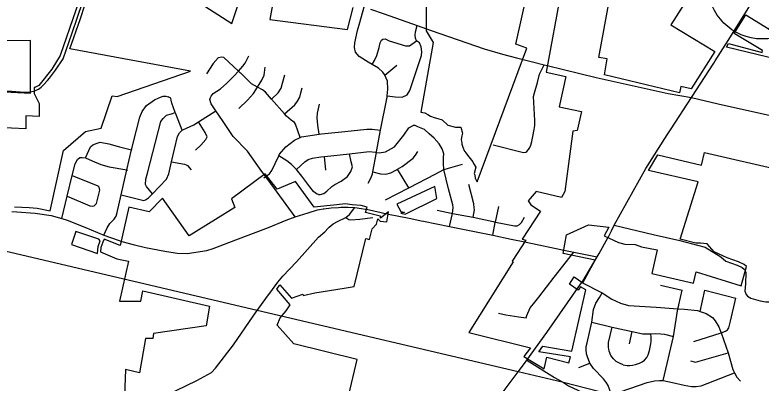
# Model space of a CAD drawing. Extents: x 1729596 to 1934326, y 644115 to 911751.
# Drawn here: x 1801688 to 1812018, y 696244 to 701344 of the extents above; entities that cross this region are included whole.
import ezdxf

# ---------------------------------------------------------------- set-up
doc = ezdxf.new("R2010")
doc.units = 0
for name, color, linetype in [('Default', 7, 'Continuous'), ('GM_X_City_Street', 7, 'Continuous'), ('GM_X_Corporation', 7, 'Continuous'), ('GM_X_County_Road', 7, 'Continuous'), ('GM_X_Township', 7, 'Continuous'), ('GM_X_Township_Road', 7, 'Continuous'), ('GM_X_US_Route', 7, 'Continuous')]:
    doc.layers.add(name, color=color, linetype=linetype)

msp = doc.modelspace()

# ---------------------------------------------------------------- linework, layer by layer
at = {"layer": 'Default'}
msp.add_circle((1812033, 701761), 750, dxfattribs=at)
at = {"layer": 'GM_X_City_Street'}
for points in [[(1806577, 699015), (1806619, 699092), (1806638, 699144), (1806643, 699171), (1806692, 699439), (1806694, 699446), (1806751, 699746), (1806839, 700204), (1806841, 700225), (1806850, 700314), (1806844, 700425), (1806808, 700511), (1806806, 700518), (1806780, 700553), (1806719, 700606), (1806635, 700657), (1806580, 700691), (1806454, 700770), (1806405, 700829), (1806388, 700892), (1806393, 700958), (1806431, 701130), (1806461, 701238), (1806524, 701455)], [(1806610, 701426), (1806800, 701361), (1807256, 701197), (1807451, 701129)], [(1806841, 700225), (1806953, 700208), (1807047, 700203), (1807120, 700235), (1807154, 700295), (1807316, 700784), (1807320, 700834), (1807310, 700902), (1807287, 700956), (1807247, 700983), (1807233, 701020), (1807228, 701063), (1807233, 701111), (1807256, 701197)], [(1806635, 700657), (1806664, 700713), (1806696, 700780), (1806729, 700894), (1806743, 700958), (1806765, 700993), (1806783, 701009), (1806813, 701011), (1806869, 700985), (1807095, 700914), (1807149, 700914), (1807247, 700983)], [(1804812, 700538), (1804783, 700565), (1804581, 700756), (1804550, 700758), (1804500, 700749), (1804434, 700671), (1804338, 700528)], [(1804783, 700565), (1804844, 700634), (1804876, 700676), (1804924, 700777)], [(1805046, 700344), (1805106, 700440), (1805138, 700511), (1805154, 700619)], [(1806808, 700511), (1806975, 700646)], [(1808777, 699453), (1808814, 699499), (1808832, 699538), (1808844, 699592), (1808857, 699662), (1808877, 699755), (1808884, 699811), (1808886, 699883), (1808868, 700213), (1808881, 700265), (1808924, 700410), (1808950, 700522), (1809014, 700652)], [(1808853, 700693), (1809014, 700652), (1809057, 700642)], [(1804396, 700201), (1804406, 700219), (1804430, 700257), (1804532, 700322), (1804622, 700399), (1804726, 700505), (1804783, 700565)], [(1805635, 699645), (1805571, 699832), (1805556, 699854), (1805512, 699886), (1805446, 699942), (1805419, 699972), (1805242, 700176), (1805157, 700274), (1805113, 700306), (1805046, 700344), (1804964, 700390), (1804851, 700502), (1804813, 700538), (1804812, 700538)], [(1805242, 700176), (1805330, 700263), (1805372, 700329), (1805392, 700397), (1805423, 700514)], [(1804786, 700046), (1804906, 700165), (1804992, 700257), (1805046, 700344)], [(1805419, 699972), (1805565, 700099), (1805601, 700149), (1805633, 700206), (1805647, 700266), (1805665, 700332)], [(1803619, 700168), (1803679, 700194), (1803739, 700217), (1803777, 700219), (1803811, 700209)], [(1804005, 699747), (1803915, 699972), (1803908, 699991), (1803858, 700121), (1803852, 700161), (1803846, 700191), (1803811, 700209)], [(1804708, 699662), (1804562, 699882), (1804468, 700014), (1804459, 700027), (1804406, 700113), (1804386, 700171), (1804396, 700201)], [(1802919, 698295), (1802964, 698395), (1803001, 698454), (1803063, 698513), (1803088, 698554), (1803102, 698605), (1803160, 698854), (1803235, 699196), (1803303, 699473), (1803371, 699749), (1803417, 699930), (1803451, 700005), (1803507, 700089), (1803619, 700168)], [(1805898, 699693), (1805880, 699815), (1805872, 699917), (1805877, 699984), (1805903, 700106)], [(1803472, 698772), (1803494, 698782), (1803538, 698809), (1803593, 698866), (1803788, 699071), (1803818, 699145), (1803857, 699309), (1803940, 699659), (1803966, 699710), (1804005, 699747), (1804012, 699754), (1804163, 699821), (1804230, 699863), (1804468, 700014)], [(1803593, 698866), (1803507, 698967), (1803497, 698995), (1803501, 699067), (1803523, 699152), (1803710, 699869), (1803742, 699911), (1803788, 699954), (1803855, 699976), (1803908, 699991)], [(1804188, 699469), (1804260, 699542), (1804332, 699617), (1804350, 699657), (1804320, 699715), (1804230, 699863)], [(1805586, 699203), (1805701, 699308), (1805749, 699339), (1805806, 699360), (1805921, 699380), (1805973, 699385), (1806322, 699422), (1806592, 699450), (1806680, 699441), (1806692, 699439), (1806732, 699433), (1806816, 699448), (1806942, 699519), (1807071, 699679), (1807140, 699782), (1807200, 699811)], [(1807705, 698411), (1807745, 698595), (1807756, 698677), (1807749, 698714), (1807690, 698934), (1807627, 699202), (1807625, 699208), (1807623, 699283), (1807622, 699367), (1807624, 699419), (1807603, 699488), (1807562, 699557), (1807492, 699637), (1807421, 699698), (1807358, 699756), (1807268, 699794), (1807230, 699811), (1807200, 699811)], [(1805135, 699089), (1805159, 699106), (1805212, 699143), (1805243, 699191), (1805289, 699284), (1805342, 699393), (1805352, 699414), (1805440, 699516), (1805558, 699608), (1805635, 699645), (1805655, 699654), (1805898, 699693), (1805931, 699699), (1806256, 699730), (1806562, 699760), (1806632, 699761), (1806751, 699746)], [(1802666, 699365), (1802734, 699518), (1802768, 699546), (1802824, 699569), (1802870, 699581), (1802989, 699557), (1803135, 699516), (1803303, 699473), (1803308, 699472)], [(1805108, 699176), (1804907, 699455), (1804708, 699662)], [(1808309, 699546), (1808711, 699442), (1808727, 699439), (1808759, 699445), (1808777, 699453)], [(1802338, 698525), (1802412, 698832), (1802482, 699118), (1802522, 699279), (1802552, 699343), (1802588, 699367), (1802620, 699367), (1802666, 699365)], [(1802666, 699365), (1802759, 699324), (1802879, 699272), (1802992, 699240), (1803235, 699196), (1803244, 699194)], [(1805890, 698858), (1805870, 698861), (1805850, 698873), (1805823, 698896), (1805770, 698963), (1805661, 699110), (1805586, 699203), (1805576, 699214), (1805515, 699274), (1805454, 699323), (1805342, 699393)], [(1805890, 698858), (1805912, 698856), (1805966, 698869), (1806007, 698904), (1806075, 698967), (1806115, 698994), (1806205, 699043), (1806292, 699105), (1806337, 699173), (1806361, 699240), (1806344, 699311), (1806322, 699422)], [(1805993, 699194), (1805973, 699385)], [(1806970, 699199), (1806972, 699200), (1806986, 699208), (1807049, 699244), (1807201, 699362), (1807234, 699403), (1807265, 699453)], [(1803857, 699309), (1804034, 699276), (1804060, 699266), (1804077, 699260), (1804129, 699198)], [(1807626, 699202), (1807627, 699202), (1807631, 699204), (1807690, 699223), (1807883, 699275)], [(1806643, 699171), (1806748, 699142), (1806822, 699140), (1806894, 699155), (1806970, 699199)], [(1807140, 698949), (1806986, 699208)], [(1807151, 698955), (1807152, 698955), (1807504, 699139), (1807626, 699202)], [(1802482, 699118), (1802836, 698977), (1802855, 698959)], [(1802783, 698701), (1802815, 698730), (1802835, 698806), (1802863, 698915), (1802855, 698959)], [(1806819, 698781), (1807140, 698949), (1807151, 698955)], [(1808030, 698543), (1808051, 698644), (1808048, 698670), (1808039, 698726), (1807974, 698996)], [(1803160, 698854), (1803472, 698772)], [(1802412, 698832), (1802725, 698701), (1802763, 698695), (1802783, 698701)], [(1805904, 698647), (1805957, 698657)], [(1806536, 698655), (1806554, 698652), (1806759, 698606), (1806794, 698599)], [(1807535, 698641), (1807729, 698599)], [(1808337, 698469), (1808339, 698475), (1808385, 698691)], [(1801644, 698622), (1801713, 698618), (1801966, 698600), (1802191, 698566), (1802338, 698525), (1802410, 698501), (1802654, 698404), (1802919, 698295), (1803119, 698224)], [(1806846, 698589), (1806856, 698586), (1806957, 698564), (1807168, 698522), (1807312, 698491)], [(1807729, 698599), (1807745, 698595), (1808030, 698543), (1808311, 698481)], [(1808311, 698481), (1808339, 698475), (1808604, 698423), (1808639, 698424), (1808675, 698440), (1808701, 698470), (1808744, 698541)], [(1807312, 698491), (1807342, 698485), (1807705, 698411), (1808302, 698291), (1808557, 698239)], [(1808302, 698291), (1808337, 698469)], [(1808557, 698239), (1808748, 698201), (1808764, 698197)], [(1809334, 698076), (1809425, 698057), (1809749, 697995)], [(1811791, 697808), (1811807, 697776), (1811801, 697621), (1811793, 697519), (1811810, 697469), (1811828, 697447), (1811876, 697420), (1812006, 697385), (1812086, 697370), (1812158, 697370), (1812246, 697351), (1812348, 697334), (1812465, 697343), (1812495, 697343), (1812529, 697331), (1812575, 697318), (1812623, 697304), (1812628, 697303), (1812634, 697302)], [(1809536, 697637), (1809820, 697493), (1809950, 697406), (1810071, 697349), (1810183, 697321), (1810566, 697297), (1810867, 697273), (1810960, 697266), (1811138, 697249), (1811174, 697236), (1811256, 697206), (1811344, 697153), (1811382, 697108), (1811431, 697024), (1811463, 696951), (1811465, 696940), (1811563, 696665), (1811628, 696432), (1811648, 696387), (1811682, 696326), (1811732, 696271)], [(1810626, 697602), (1810924, 697531)], [(1810878, 697323), (1810878, 697327), (1810924, 697531)], [(1811174, 697236), (1811241, 697531), (1811669, 697421)], [(1810042, 695801), (1809948, 696080), (1809900, 696211), (1809876, 696247), (1809835, 696302), (1809699, 696445), (1809645, 696520), (1809613, 696606), (1809603, 696650), (1809597, 696708), (1809598, 696751), (1809608, 696803), (1809677, 697087), (1809696, 697264), (1809731, 697352), (1809779, 697429), (1809820, 697493)], [(1811465, 696940), (1811527, 696961), (1811553, 696983), (1811573, 697009), (1811596, 697101), (1811669, 697421)], [(1810664, 696278), (1810805, 696889), (1810867, 697273), (1810878, 697323)], [(1809677, 697087), (1809958, 697020), (1810235, 696959), (1810382, 696928), (1810430, 696924), (1810493, 696924), (1810553, 696930), (1810629, 696927), (1810682, 696920), (1810805, 696889)], [(1810110, 696497), (1810056, 696518), (1810011, 696545), (1809974, 696578), (1809938, 696628), (1809913, 696685), (1809904, 696742), (1809907, 696808), (1809958, 697020)], [(1810110, 696497), (1810165, 696488), (1810200, 696487), (1810238, 696491), (1810279, 696500), (1810337, 696521), (1810373, 696539), (1810403, 696563), (1810436, 696599), (1810455, 696635), (1810471, 696697), (1810491, 696786), (1810496, 696826), (1810497, 696879), (1810493, 696924)], [(1810197, 696788), (1810235, 696959)], [(1811085, 696820), (1811465, 696940)], [(1811042, 696550), (1811112, 696536), (1811563, 696665)], [(1808776, 696560), (1809158, 696323), (1809281, 696250), (1809353, 696207), (1809483, 696144), (1809629, 696074), (1809653, 696065), (1809693, 696053), (1809732, 696046), (1809788, 696042), (1809834, 696046), (1809948, 696080), (1810443, 696251), (1810541, 696275), (1810610, 696279), (1810664, 696278), (1810792, 696253), (1810951, 696217), (1811053, 696197), (1811120, 696197), (1811189, 696208), (1811648, 696387)], [(1809495, 696459), (1809645, 696520)]]:
    msp.add_lwpolyline(points, dxfattribs=at)
at = {"layer": 'GM_X_Corporation'}
for points in [[(1811523, 702388), (1810768, 701206), (1811377, 700837), (1811050, 700319), (1810908, 700351), (1810889, 700263), (1809848, 700512), (1809888, 700734), (1809770, 700755), (1809918, 701562)], [(1816300, 701446), (1815911, 699839), (1811537, 700898), (1811567, 700947), (1812032, 700824), (1812038, 700853), (1811647, 701087), (1811808, 701344), (1812132, 701149), (1812531, 702316)], [(1802749, 702041), (1802315, 700781), (1802200, 700593), (1802017, 700368), (1801964, 700340), (1801952, 700338), (1801952, 700257), (1802023, 700119), (1802022, 699937), (1801839, 699946), (1801839, 699766), (1801238, 699796)], [(1807378, 702000), (1807381, 701124), (1807476, 700960), (1807309, 699996), (1807364, 699988), (1807404, 699966), (1807442, 699941), (1807490, 699925), (1807545, 699907), (1807603, 699891), (1807679, 699819), (1807787, 699791), (1807860, 699789), (1807883, 699707), (1807875, 699669), (1807868, 699620), (1807871, 699590), (1807874, 699572), (1807876, 699552), (1807888, 699514), (1807898, 699487), (1807902, 699469), (1807931, 699433), (1807954, 699403), (1808027, 699310), (1808038, 699284), (1808067, 699233), (1808046, 699148), (1808055, 699122), (1808061, 699082), (1808069, 699065), (1808088, 699033), (1808773, 700882), (1808624, 700937), (1808787, 701688)], [(1804253, 701509), (1804689, 701225), (1804903, 701863)], [(1805300, 701744), (1805215, 701279), (1806290, 701140), (1806372, 701445)], [(1801682, 698687), (1801884, 698677), (1801994, 698665), (1802177, 698629), (1802358, 699464), (1802664, 699728), (1802883, 699776), (1803033, 700221), (1803105, 700216), (1804119, 700567), (1802450, 700876), (1802590, 701282), (1802731, 701712)], [(1809249, 701684), (1809042, 700553), (1809316, 700493), (1809224, 700073), (1809531, 700005), (1809473, 699742), (1809414, 699732), (1809301, 698896), (1809253, 698817), (1808905, 698898), (1808793, 698770), (1808831, 698711), (1808962, 698626), (1808709, 698236), (1808761, 698224), (1808572, 697932), (1808586, 697923), (1807974, 696944), (1808825, 696732), (1808734, 696614), (1809013, 696441), (1809053, 696605), (1809358, 696523), (1809378, 696608), (1808941, 696675), (1808998, 696757), (1809396, 696686), (1809592, 697538), (1809517, 697577), (1809486, 697532), (1809365, 697614), (1809432, 697714), (1809548, 697634), (1809721, 697947), (1809280, 698041), (1809323, 698296), (1809628, 698434), (1809912, 698406), (1809846, 698283), (1810046, 698190), (1810133, 698168), (1810275, 698166), (1810363, 698130), (1810577, 698089), (1810507, 697760), (1811084, 697627), (1811117, 697787), (1811743, 697593), (1811818, 697858), (1811785, 697889), (1811706, 697924), (1811550, 697979), (1811370, 698061), (1811270, 698174), (1811181, 698180), (1811115, 698184), (1810899, 698237), (1811148, 699030), (1810460, 699191), (1810590, 699406), (1811195, 699264), (1811236, 699440), (1812356, 699179)], [(1801004, 700306), (1801902, 700260), (1801904, 700991), (1801078, 700985)], [(1806233, 695750), (1806425, 696572), (1805548, 696789), (1805319, 697046), (1805361, 697149), (1805441, 697245), (1805500, 697329), (1805313, 697547), (1805356, 697607), (1805518, 697419), (1805675, 697477), (1805679, 697458), (1805841, 697495), (1806246, 697558), (1806386, 697583), (1806544, 698246), (1806598, 698234), (1806635, 698383), (1806695, 698445), (1806713, 698519), (1806744, 698485), (1806838, 698477), (1806862, 698616), (1806750, 698530), (1806751, 698557), (1806725, 698560), (1806541, 698607), (1806564, 698679), (1806480, 698702), (1806356, 698713), (1806262, 698725), (1806146, 698714), (1806054, 698706), (1805829, 698682), (1805570, 699035), (1805317, 698931), (1805154, 699144), (1804686, 698795), (1804730, 698677), (1804101, 698283), (1803729, 698806), (1803547, 698618), (1803264, 698679), (1803143, 698152), (1802925, 698237), (1802905, 698195), (1802879, 698124), (1802871, 698061), (1803100, 697965), (1803260, 697932), (1803135, 697379), (1803429, 697379), (1803460, 697524), (1804383, 697309), (1804335, 697039), (1803608, 696929), (1803596, 696860), (1803496, 696860), (1803412, 696386), (1803217, 696433), (1803195, 695823)]]:
    msp.add_lwpolyline(points, dxfattribs=at)
for points in [[(1806974, 698722), (1807031, 698619), (1807083, 698608), (1807077, 698606), (1807031, 698596), (1807091, 698582), (1807528, 698800), (1807503, 698968)], [(1802472, 698165), (1802833, 698041), (1802841, 698138), (1802868, 698213), (1802848, 698236), (1802533, 698345)]]:
    msp.add_lwpolyline(points, close=True, dxfattribs=at)
at = {"layer": 'GM_X_County_Road'}
for points in [[(1802480, 701095), (1802551, 701300), (1802692, 701723), (1802797, 702012), (1802808, 702043)], [(1807451, 701129), (1808185, 700873), (1808437, 700800), (1808633, 700748), (1808853, 700693)], [(1800730, 700337), (1800984, 700323), (1801646, 700286), (1801814, 700276), (1801871, 700273), (1801902, 700278), (1801923, 700283), (1801953, 700289), (1801982, 700300), (1802015, 700317), (1802050, 700342), (1802085, 700376), (1802140, 700435), (1802166, 700469), (1802249, 700577), (1802356, 700738), (1802480, 701095)], [(1809057, 700642), (1809737, 700478), (1810730, 700256), (1811053, 700199)], [(1811053, 700199), (1811425, 700111), (1812105, 699958), (1812813, 699801), (1812894, 699783), (1812991, 699750), (1813240, 699627), (1813370, 699562), (1813638, 699430), (1813850, 699359), (1814253, 699302), (1814675, 699256), (1814681, 699255), (1815117, 699166), (1815138, 699162)], [(1803119, 698224), (1803167, 698207), (1803325, 698162), (1803496, 698122), (1803762, 698070), (1803935, 698045), (1804070, 698041), (1804343, 698079), (1804431, 698109), (1804747, 698228), (1805198, 698401), (1805443, 698499), (1805566, 698549), (1805747, 698604), (1805876, 698642), (1805904, 698647)], [(1805957, 698657), (1805964, 698658), (1806067, 698672), (1806167, 698678)], [(1806025, 698390), (1806040, 698406), (1806092, 698448), (1806155, 698484), (1806271, 698538), (1806319, 698579), (1806392, 698676)], [(1806167, 698678), (1806200, 698680), (1806303, 698683), (1806392, 698676), (1806487, 698664), (1806536, 698655)], [(1806794, 698599), (1806846, 698589)], [(1805217, 697491), (1805328, 697643), (1805399, 697725), (1805587, 697924), (1805890, 698265), (1805977, 698337), (1806025, 698390)], [(1808764, 698197), (1809334, 698076)], [(1803180, 695780), (1803196, 695788), (1803205, 695793), (1803489, 695935), (1804208, 696280), (1804409, 696389), (1804466, 696449), (1804713, 696775), (1804984, 697173), (1805040, 697248), (1805185, 697448), (1805217, 697491)]]:
    msp.add_lwpolyline(points, dxfattribs=at)
at = {"layer": 'GM_X_Township'}
msp.add_lwpolyline([(1813506, 695256), (1811163, 695807), (1810869, 695876), (1810570, 695947), (1810511, 695961), (1809948, 696080), (1809281, 696250), (1808653, 696398), (1805040, 697248), (1799916, 698454), (1798676, 698746), (1796374, 699359), (1796095, 699426), (1795774, 699500), (1794871, 699722), (1794886, 700739), (1794887, 700776), (1794888, 700894), (1794891, 701056), (1794896, 701429)], dxfattribs=at)
at = {"layer": 'GM_X_Township_Road'}
for points in [[(1805194, 699058), (1805159, 699106), (1805156, 699109), (1805108, 699176)], [(1805566, 698549), (1805194, 699058)], [(1806271, 698538), (1806309, 698512), (1806339, 698505), (1806462, 698516), (1806643, 698537)], [(1809986, 698432), (1810522, 698301), (1810892, 698219), (1811136, 698154), (1811246, 698125), (1811460, 697992), (1811531, 697932), (1811687, 697877), (1811757, 697846), (1811785, 697820), (1811787, 697816), (1811791, 697808)], [(1808383, 697211), (1808483, 697191), (1808663, 697163), (1808764, 697146), (1808773, 697181), (1808821, 697286), (1808866, 697342), (1808941, 697435), (1809153, 697713), (1809425, 698057)]]:
    msp.add_lwpolyline(points, dxfattribs=at)
at = {"layer": 'GM_X_US_Route'}
for points in [[(1811362, 700675), (1811384, 700709), (1811562, 700989), (1811803, 701374), (1811901, 701532), (1812011, 701708), (1812102, 701855)], [(1810720, 699682), (1810774, 699768), (1811053, 700199), (1811362, 700675)], [(1809946, 698354), (1809986, 698432), (1810423, 699217), (1810720, 699682)], [(1809900, 698263), (1809946, 698354)], [(1809774, 698040), (1809896, 698255), (1809900, 698263)], [(1809549, 697658), (1809749, 697995), (1809774, 698040)], [(1808742, 696515), (1808776, 696560), (1809052, 696946), (1809518, 697612)], [(1809518, 697612), (1809536, 697637), (1809549, 697658)], [(1808406, 696068), (1808653, 696398), (1808742, 696515)]]:
    msp.add_lwpolyline(points, dxfattribs=at)

doc.saveas('drawing.dxf')
